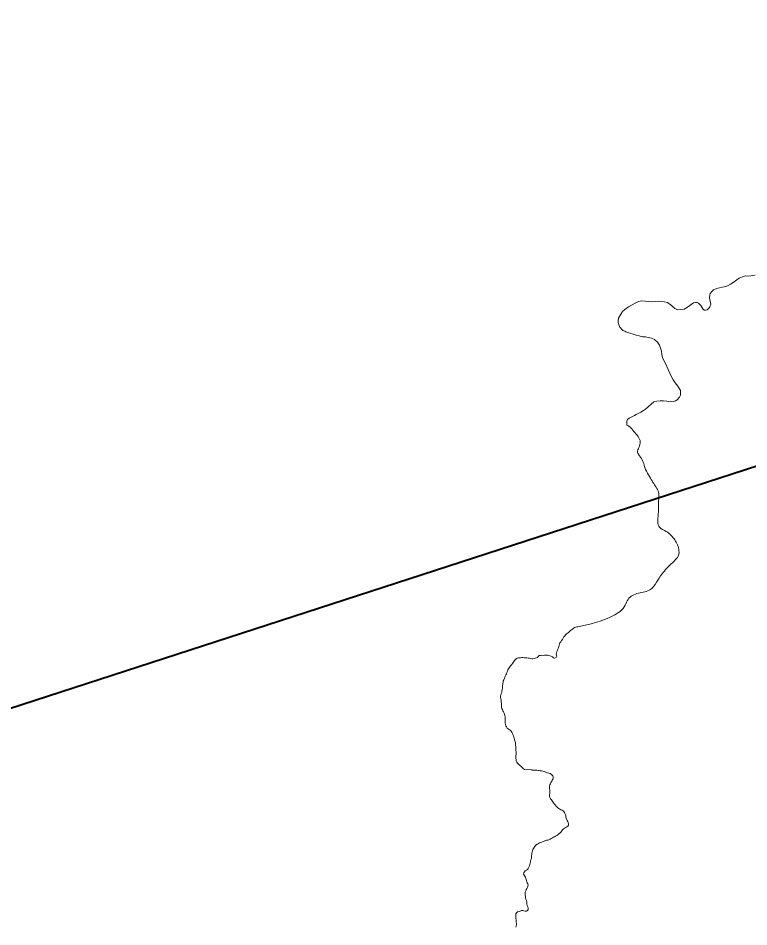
# Model space of a CAD drawing. Extents: x -1643653 to 4543381, y 1624270 to 13878484.
# Drawn here: x 594228 to 595557, y 8915641 to 8917295 of the extents above; entities that cross this region are included whole.
import ezdxf

# ---------------------------------------------------------------- set-up
doc = ezdxf.new("R2010")
doc.units = 0
doc.header["$LTSCALE"] = 160
doc.layers.add('6', color=7, linetype='Continuous', lineweight=13)
doc.layers.add('60', color=7, linetype='Continuous', lineweight=13)

msp = doc.modelspace()

# ---------------------------------------------------------------- linework, layer by layer
at = {"layer": '6', "lineweight": 40}
msp.add_line((590967.2, 8914985.2), (596244.3, 8916699.1), dxfattribs=at)
at = {"layer": '6'}
for points in [[(595568.7, 8916827.4), (595556.8, 8916825.3), (595551, 8916826), (595545.6, 8916824.6), (595539.8, 8916821.7), (595529, 8916814), (595523.8, 8916810.8), (595518.6, 8916808.3), (595512.2, 8916806), (595501, 8916804), (595493, 8916800.5), (595489.8, 8916797.5), (595487.1, 8916794.1), (595486.5, 8916791.4)], [(595486.5, 8916791.4), (595485.9, 8916786.1), (595487.1, 8916780.3), (595487.9, 8916774.8), (595486.1, 8916769.5), (595485.1, 8916767.7), (595481.4, 8916764.4), (595478.3, 8916763.6), (595476, 8916764), (595473.8, 8916766.1), (595469.7, 8916772.2), (595465.4, 8916776.5), (595463, 8916777.9), (595459.9, 8916777.9), (595456.5, 8916776.8), (595445.4, 8916768.9), (595439.5, 8916765.8), (595433.6, 8916764.9), (595427.6, 8916764.3), (595422.4, 8916766.9), (595416.5, 8916772.4), (595409, 8916777.5), (595404.1, 8916778.8), (595398.9, 8916779.5), (595392.9, 8916780), (595386.3, 8916779.2), (595380.3, 8916778.8), (595362.5, 8916780.4), (595356.3, 8916779.2), (595350.2, 8916776.7), (595338.4, 8916769.8), (595331.8, 8916764.8), (595327.7, 8916761), (595324.2, 8916756.4), (595320.2, 8916749.1), (595319.3, 8916743.8), (595319.3, 8916740.6), (595322.3, 8916732.6), (595328.1, 8916726.5), (595331.5, 8916725.4), (595333.2, 8916724), (595352.5, 8916718), (595358, 8916717.1), (595363.6, 8916715.4), (595369.2, 8916715), (595374.4, 8916714.2), (595380.1, 8916712.7), (595385.8, 8916710.2), (595391.2, 8916705.5), (595394.8, 8916700.3), (595398.2, 8916689), (595398.9, 8916683.3), (595400.3, 8916677.6), (595408, 8916661.4), (595415.9, 8916643.4), (595419.4, 8916637.2), (595423, 8916631.7), (595427.9, 8916625.1), (595432.8, 8916617.5), (595433.2, 8916611.8), (595433, 8916609), (595431.2, 8916605.4), (595426.9, 8916600.8), (595424, 8916598.6), (595420.4, 8916597.2)], [(595420.4, 8916597.2), (595414.1, 8916597.1), (595408.1, 8916598.3), (595402, 8916598.8), (595396.1, 8916598.7), (595390, 8916597.8), (595384.2, 8916596.6), (595369.5, 8916583.5), (595365.6, 8916581.1), (595360.5, 8916577.8), (595352.3, 8916574.1), (595349.3, 8916571.8), (595339.4, 8916567.2), (595336.6, 8916564.6), (595335.5, 8916561.8), (595335.4, 8916554.6)], [(595246.3, 8916187.4), (595246.2, 8916187.4), (595244.1, 8916187.3), (595242, 8916186.8), (595240.1, 8916185.9), (595238.2, 8916184.7), (595236.3, 8916183.4), (595234.6, 8916182), (595232.9, 8916180.5), (595231.1, 8916178.9), (595229.2, 8916177.4), (595227.2, 8916176), (595225.3, 8916174.7), (595223.8, 8916172.8), (595222.4, 8916171), (595220.9, 8916169), (595219.5, 8916166.9), (595218.1, 8916164.6), (595216.7, 8916162.5), (595215.1, 8916160.4), (595213.7, 8916158.5), (595212.8, 8916156.5), (595212.4, 8916154.2), (595211.7, 8916151.7), (595210.9, 8916149.3), (595209.8, 8916147), (595208.9, 8916144.7), (595208.2, 8916142.3), (595207.6, 8916140.3), (595206.8, 8916137.8), (595207.2, 8916135.8), (595207.9, 8916133.9), (595207, 8916131.8), (595205.3, 8916130.7), (595203.1, 8916130.3), (595201, 8916131.4), (595199.8, 8916133.1), (595197.8, 8916134.1), (595195.4, 8916134.8), (595193.4, 8916135.3), (595191, 8916135.7), (595188.4, 8916135.9), (595185.7, 8916135.8), (595183.1, 8916135.5), (595180.5, 8916135.6), (595178.1, 8916135.3), (595175.8, 8916135), (595174.2, 8916133.5), (595172.9, 8916131.7), (595170.7, 8916130.9), (595168.7, 8916130.2), (595166.6, 8916129.7), (595164.3, 8916129.4), (595162.2, 8916129.4), (595159.7, 8916129.7), (595157.7, 8916130.1), (595155.6, 8916130.3), (595153.3, 8916130.7), (595151.1, 8916130.9), (595148.9, 8916131.2), (595146.6, 8916131.4), (595144.5, 8916131.4), (595142.1, 8916131.3), (595140.1, 8916131.1), (595138, 8916130.8)], [(595138, 8916130.8), (595135.9, 8916130.1), (595134.1, 8916129.1), (595132.5, 8916127.9), (595131.1, 8916126.1), (595130, 8916124.3), (595128.8, 8916122.4), (595127.4, 8916120.4), (595125.6, 8916118.5), (595123.8, 8916116.6), (595122.3, 8916114.8), (595121.1, 8916112.9), (595120, 8916111), (595118.9, 8916108.9), (595118.1, 8916106.7), (595117.1, 8916104.4), (595116.2, 8916102.1), (595115.2, 8916100), (595113.9, 8916097.8), (595113.3, 8916095.6), (595112.6, 8916093.5), (595111.6, 8916091.2), (595110.6, 8916089.1), (595110.1, 8916086.9), (595109.9, 8916084.6), (595109.6, 8916082.4), (595109.1, 8916080.2), (595109.4, 8916078), (595109.4, 8916075.6), (595108.8, 8916073.2), (595108.2, 8916070.6), (595107.8, 8916067.9), (595106.8, 8916065.2), (595106.2, 8916063.5), (595105.8, 8916061.2), (595105.8, 8916058.8), (595106.2, 8916056.6)], [(595106.2, 8916056.6), (595106.5, 8916054.4), (595106.8, 8916052.2), (595107, 8916049.6), (595107.1, 8916047.6), (595107.2, 8916045.4), (595107.2, 8916043.4), (595107.2, 8916040.9), (595107.8, 8916038.8), (595109, 8916037), (595109.9, 8916034.8), (595110.7, 8916032.7), (595112, 8916030.4), (595112.7, 8916028), (595113.5, 8916026.1), (595114.1, 8916023.6), (595114.1, 8916021.1), (595113.8, 8916018.9), (595113.9, 8916016.8), (595114.1, 8916014.3), (595114.2, 8916011.8), (595114.8, 8916009.4), (595115.5, 8916007.5), (595116.5, 8916005.2), (595117.5, 8916003.3), (595119.2, 8916001.7), (595121.2, 8916000.5), (595123.3, 8915999.5), (595124.8, 8915997.8), (595126.1, 8915995.8), (595127.1, 8915993.5), (595128.1, 8915991.3), (595129, 8915989), (595129.7, 8915986.6), (595130.3, 8915984.5), (595130.9, 8915982.5), (595131.5, 8915980.5), (595132.2, 8915978.3), (595132.5, 8915976.2), (595132.8, 8915974), (595133, 8915971.9), (595133.1, 8915969.7), (595133.2, 8915967.6), (595133.3, 8915965), (595133.6, 8915962.4), (595133.8, 8915959.8), (595133.9, 8915957.2), (595133.7, 8915955.1), (595133.6, 8915953), (595133.6, 8915951), (595133.6, 8915948.3), (595133.8, 8915945.9), (595134.2, 8915943.5), (595135.2, 8915941.3), (595136.2, 8915939.5), (595138.1, 8915937.7), (595139.8, 8915935.8), (595141.9, 8915934.5), (595143.8, 8915932.7), (595145.7, 8915930.9), (595147.5, 8915929), (595149.4, 8915927.6), (595162.5, 8915926.9)], [(595162.5, 8915926.9), (595162.7, 8915926.8), (595165.3, 8915926.7), (595167.3, 8915926.6), (595169.5, 8915926.6), (595171.7, 8915926.3), (595173.8, 8915926), (595175.8, 8915925.7), (595177.9, 8915925.4), (595180, 8915925.2), (595182.3, 8915924.7), (595185, 8915923.9), (595186.9, 8915923.3), (595189.2, 8915922.6), (595191.1, 8915921.8), (595193.3, 8915921.1), (595195.6, 8915920.3), (595197.5, 8915919.5), (595199.1, 8915917.9), (595200.6, 8915916.4), (595201.6, 8915914.4), (595201.5, 8915912.3), (595200.6, 8915910.4), (595199.5, 8915908.2), (595198.6, 8915906.4), (595197.3, 8915904.1), (595196.4, 8915901.9), (595195.4, 8915899.7), (595194.6, 8915897.4), (595194.5, 8915895), (595194.7, 8915892.9), (595195, 8915890.8), (595195.2, 8915888.3), (595195.2, 8915886.2), (595195, 8915883.9), (595194.8, 8915881.5), (595194.9, 8915879.1), (595195.5, 8915876.7), (595196.6, 8915874.6), (595198.1, 8915872.7), (595199.2, 8915870.7), (595200.6, 8915868.9), (595201.9, 8915867), (595203.2, 8915865.4), (595205, 8915863.3), (595206.5, 8915861.3), (595208.2, 8915859.9), (595209.8, 8915858.2), (595211.5, 8915856.7), (595213.4, 8915855.5), (595215.5, 8915854.4), (595217.8, 8915853.6), (595219.6, 8915852.8), (595221, 8915851.2), (595222, 8915849.4), (595222.7, 8915847.4), (595223.5, 8915845.4), (595224.1, 8915843.3), (595224.4, 8915841.2), (595225, 8915839.2), (595225.8, 8915837.2), (595226.8, 8915835.2), (595227.8, 8915833.1), (595228.5, 8915831), (595229.1, 8915828.8)], [(595229.1, 8915828.8), (595229.2, 8915826.6), (595228.1, 8915824.6), (595226.2, 8915823.2), (595224.1, 8915822.1), (595222.1, 8915820.8), (595220.2, 8915819.6), (595218.5, 8915818.1), (595217.1, 8915816.2), (595216.1, 8915814.5), (595214.9, 8915813.1), (595213.2, 8915811.8), (595211.2, 8915810.2), (595209.6, 8915809.1), (595207.8, 8915807.9), (595205.8, 8915806.5), (595204, 8915805.5), (595201.7, 8915804.5), (595199.8, 8915803.6), (595197.9, 8915802.5), (595195.8, 8915800.8), (595193.3, 8915799.8), (595191.4, 8915799.4), (595189.2, 8915799), (595187.2, 8915798.4), (595185.1, 8915797.6), (595183.1, 8915796.8), (595180.8, 8915795.8), (595178.8, 8915795.1), (595176.5, 8915794.2), (595174.6, 8915793.3), (595172.8, 8915792), (595170.9, 8915791), (595169, 8915789.3), (595168, 8915787.5), (595166.6, 8915785.8), (595165.4, 8915784)], [(595165.4, 8915784), (595164.4, 8915782.3), (595163.6, 8915779.9), (595162.8, 8915777.8), (595162.3, 8915775.5), (595162.4, 8915773.1), (595162.1, 8915770.8), (595161.8, 8915768.6), (595161.8, 8915766.6), (595161.3, 8915764.3), (595160.3, 8915762.1), (595159.8, 8915759.7), (595159.3, 8915757.2), (595158.7, 8915754.8), (595158.1, 8915752.3), (595157.1, 8915750.2), (595156, 8915747.9), (595154.5, 8915745.7), (595152.6, 8915744.6), (595150.4, 8915743.3), (595149.1, 8915741.6), (595148, 8915739.8), (595147.2, 8915737.4), (595148.8, 8915735.6), (595149.8, 8915733.8), (595150.7, 8915731.9), (595151.3, 8915729.5), (595151.9, 8915727.5), (595152.5, 8915725.5), (595153.4, 8915723.4), (595154.3, 8915721.5), (595155.1, 8915719.6), (595155.9, 8915717.4), (595155.5, 8915715.4), (595154.8, 8915713.5), (595153.7, 8915711.3), (595152.4, 8915709.1), (595151.4, 8915706.9), (595150.6, 8915704.3), (595150.6, 8915701.9), (595150.5, 8915699.4), (595150.8, 8915696.8), (595151.1, 8915694.3), (595151.8, 8915691.8), (595152.6, 8915689.4), (595153.2, 8915687.1), (595153.5, 8915684.7), (595153.7, 8915682.4), (595154, 8915680), (595155, 8915677.8), (595155.7, 8915675.7), (595156, 8915673), (595154.9, 8915670.9), (595152.9, 8915670.2), (595150.5, 8915670.2), (595147.9, 8915670.6), (595145.9, 8915671.3), (595143.6, 8915671.1), (595141.5, 8915670.2), (595139.2, 8915669.3), (595136.7, 8915668.6), (595134.6, 8915667.2), (595133.4, 8915665.4), (595133.1, 8915663.4), (595133.2, 8915660.8)], [(595133.2, 8915660.8), (595133.2, 8915658.8), (595133.5, 8915656.7), (595133.8, 8915654.4), (595134, 8915652), (595134.2, 8915649.7), (595134.4, 8915647.5), (595134.6, 8915645.5), (595134.2, 8915643), (595133.2, 8915640.8)]]:
    msp.add_lwpolyline(points, dxfattribs=at)
msp.add_spline([(595335.4, 8916554.6), (595340.6, 8916551.3), (595347.8, 8916543.2), (595355.9, 8916533.5), (595359.7, 8916524.4), (595357.2, 8916513.8), (595355, 8916505), (595358.4, 8916498.8), (595364.7, 8916488.5), (595369.3, 8916473.8), (595376.5, 8916460.9), (595382.8, 8916450.3), (595388.4, 8916441.6), (595393.1, 8916432.5), (595393.4, 8916422.5), (595392.8, 8916412.2), (595392.5, 8916392.5), (595391.5, 8916377.8), (595394.7, 8916368.8), (595406.8, 8916361.2), (595416.2, 8916353.4), (595427.5, 8916336.6), (595429.3, 8916317.8), (595418.1, 8916303.7), (595399.3, 8916283.7), (595389.3, 8916268.4), (595378.1, 8916255.3), (595356.5, 8916248.7), (595337.5, 8916237.4), (595332.5, 8916226.8), (595310, 8916207.4), (595246.2, 8916187.4)], degree=3, dxfattribs=at)
at = {"layer": '60', "lineweight": 25}
msp.add_spline([(814781, 9009175.5), (814787.2, 9009173.4), (814796.9, 9009173.4), (814799.4, 9009172.4), (814805.1, 9009174.5), (814805.6, 9009176.5), (814811.7, 9009179.5), (814811.7, 9009179.5), (814801.5, 9009181), (814790.7, 9009181.5), (814784.1, 9009183.1), (814777.4, 9009185.1), (814778.4, 9009175.5)], degree=3, dxfattribs=at)

doc.saveas('drawing.dxf')
